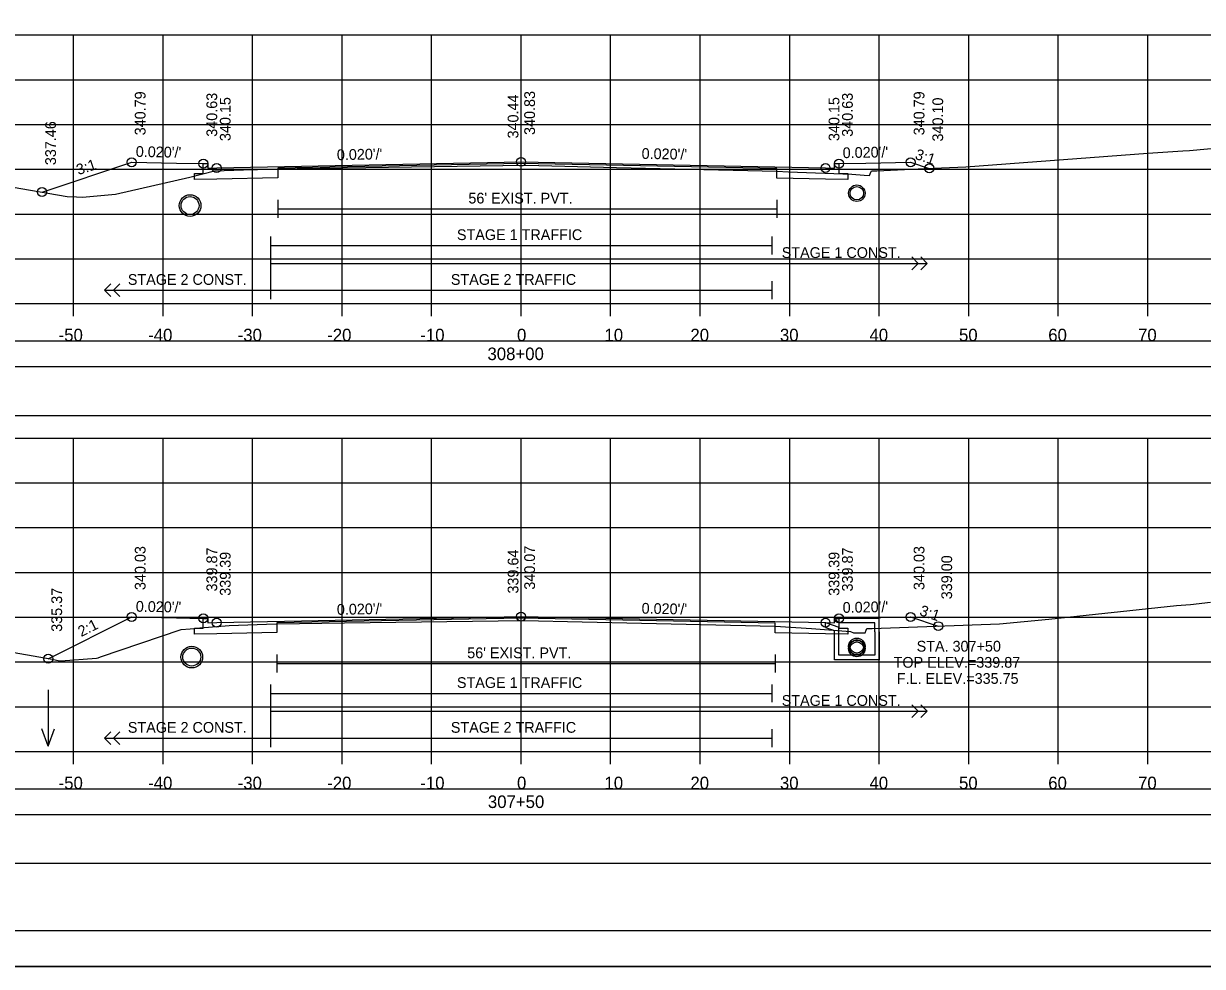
# Model space of a CAD drawing. Extents: x 1368122 to 1710785, y 373130 to 557566.
# Drawn here: x 1369300 to 1369431.7, y 373983.7 to 374088.9 of the extents above; entities that cross this region are included whole.
import ezdxf

# ---------------------------------------------------------------- set-up
doc = ezdxf.new("R2010")
doc.units = 0
for name, color, linetype in [('R_Alt Surface', 7, 'Continuous'), ('R_Axis', 7, 'Continuous'), ('R_Axis Annot', 7, 'Continuous'), ('R_Border', 7, 'Continuous'), ('R_Exist Surface', 7, 'Continuous'), ('R_Fin Surface', 7, 'Continuous'), ('R_Grid', 7, 'Continuous'), ('R_No Plot', 7, 'Continuous'), ('R_Striping', 7, 'Continuous'), ('R_Water', 7, 'Continuous'), ('R_Water Annot', 7, 'Continuous'), ('R_Xsect Elev', 7, 'Continuous'), ('R_Xsect Slope', 7, 'Continuous')]:
    doc.layers.add(name, color=color, linetype=linetype)

msp = doc.modelspace()

# ---------------------------------------------------------------- linework, layer by layer
for points in [[(1369206.41, 374050.65), (1369504.71, 374050.65), (1369504.71, 374053.47), (1369206.41, 374053.47)], [(1369206.41, 374045.19), (1369504.71, 374045.19), (1369504.71, 374050.6), (1369206.41, 374050.6)], [(1369206.41, 374000.65), (1369504.71, 374000.65), (1369504.71, 374003.47), (1369206.41, 374003.47)], [(1369206.41, 373995.19), (1369504.71, 373995.19), (1369504.71, 374000.6), (1369206.41, 374000.6)]]:
    msp.add_lwpolyline(points, close=True)
at = {"layer": 'R_Alt Surface'}
for points in [[(1369391.06, 374073.29), (1369391.06, 374072.2), (1369392.06, 374072.18), (1369392.06, 374071.51), (1369389.56, 374071.56), (1369384.11, 374071.67), (1369384.11, 374072.75), (1369355.56, 374073.32), (1369328.38, 374072.78), (1369328.37, 374071.7), (1369321.56, 374071.56), (1369319.06, 374071.51), (1369319.06, 374072.18), (1369320.06, 374072.2), (1369320.06, 374073.29)], [(1369328.38, 374069.24), (1369328.38, 374067.24)], [(1369328.38, 374068.24), (1369384.11, 374068.24)], [(1369384.11, 374069.24), (1369384.11, 374067.24)], [(1369391.06, 374022.53), (1369391.06, 374021.44), (1369392.06, 374021.42), (1369392.06, 374020.75), (1369389.56, 374020.8), (1369383.95, 374020.92), (1369383.95, 374022), (1369355.56, 374022.56), (1369328.28, 374022.02), (1369328.28, 374020.94), (1369321.56, 374020.8), (1369319.06, 374020.75), (1369319.06, 374021.42), (1369320.06, 374021.44), (1369320.06, 374022.53)], [(1369328.28, 374018.48), (1369328.28, 374016.48)], [(1369383.95, 374018.48), (1369383.95, 374016.48)], [(1369328.28, 374017.48), (1369383.95, 374017.48)]]:
    msp.add_lwpolyline(points, dxfattribs=at)
at = {"layer": 'R_Axis'}
for p, q in [((1369205.56, 374057.66), (1369505.56, 374057.66)), ((1369305.56, 374056.26), (1369305.56, 374057.66)), ((1369315.56, 374056.26), (1369315.56, 374057.66)), ((1369325.56, 374056.26), (1369325.56, 374057.66)), ((1369335.56, 374056.26), (1369335.56, 374057.66)), ((1369345.56, 374056.26), (1369345.56, 374057.66)), ((1369355.56, 374056.26), (1369355.56, 374057.66)), ((1369365.56, 374056.26), (1369365.56, 374057.66)), ((1369375.56, 374056.26), (1369375.56, 374057.66)), ((1369385.56, 374056.26), (1369385.56, 374057.66)), ((1369395.56, 374056.26), (1369395.56, 374057.66)), ((1369405.56, 374056.26), (1369405.56, 374057.66)), ((1369415.56, 374056.26), (1369415.56, 374057.66)), ((1369425.56, 374056.26), (1369425.56, 374057.66)), ((1369205.56, 374007.66), (1369505.56, 374007.66)), ((1369305.56, 374006.26), (1369305.56, 374007.66)), ((1369315.56, 374006.26), (1369315.56, 374007.66)), ((1369325.56, 374006.26), (1369325.56, 374007.66)), ((1369335.56, 374006.26), (1369335.56, 374007.66)), ((1369345.56, 374006.26), (1369345.56, 374007.66)), ((1369355.56, 374006.26), (1369355.56, 374007.66)), ((1369365.56, 374006.26), (1369365.56, 374007.66)), ((1369375.56, 374006.26), (1369375.56, 374007.66)), ((1369385.56, 374006.26), (1369385.56, 374007.66)), ((1369395.56, 374006.26), (1369395.56, 374007.66)), ((1369405.56, 374006.26), (1369405.56, 374007.66)), ((1369415.56, 374006.26), (1369415.56, 374007.66)), ((1369425.56, 374006.26), (1369425.56, 374007.66))]:
    msp.add_line(p, q, dxfattribs=at)
at = {"layer": 'R_Border'}
msp.add_line((1369513.74, 373987.66), (1369197.56, 373987.66), dxfattribs=at)
at = {"layer": 'R_Exist Surface'}
for points in [[(1369297.73, 374070.86), (1369304.84, 374069.64), (1369305.9, 374069.59), (1369306.58, 374069.56), (1369308.2, 374069.68), (1369310.26, 374069.87), (1369318.54, 374071.78), (1369321.3, 374072.5), (1369325.63, 374072.63), (1369326.1, 374072.65), (1369326.4, 374072.66), (1369328.38, 374072.71), (1369330.54, 374072.74), (1369356.1, 374073.11), (1369366.2, 374072.87), (1369384.11, 374072.46), (1369385.44, 374072.39), (1369392.49, 374072.1), (1369393.86, 374072.01), (1369394.49, 374071.98), (1369394.63, 374072.34), (1369394.69, 374072.48), (1369395.12, 374072.48), (1369395.29, 374072.48), (1369400.68, 374072.74), (1369405.23, 374072.94), (1369425.55, 374074.47), (1369429.48, 374074.71), (1369430.23, 374074.75), (1369443.06, 374075.95)], [(1369297.44, 374018.99), (1369303.16, 374017.96), (1369304, 374017.8), (1369304.16, 374017.78), (1369308.14, 374018.07), (1369308.33, 374018.13), (1369308.58, 374018.22), (1369317.58, 374021.28), (1369319.61, 374021.44), (1369319.71, 374021.46), (1369322.94, 374021.73), (1369327.13, 374021.87), (1369328.28, 374021.91), (1369335.82, 374022.02), (1369355.88, 374022.3), (1369362.38, 374022.15), (1369383.95, 374021.65), (1369388, 374021.39), (1369392.37, 374021.05), (1369392.69, 374020.93), (1369393.19, 374020.92), (1369393.99, 374020.91), (1369394.12, 374021.22), (1369394.19, 374021.41), (1369394.57, 374021.41), (1369394.79, 374021.41), (1369401.88, 374021.65), (1369409.01, 374021.91), (1369414.51, 374022.45), (1369428.75, 374023.98), (1369430.34, 374024.08), (1369432.55, 374024.33)]]:
    msp.add_lwpolyline(points, dxfattribs=at)
at = {"layer": 'R_Fin Surface'}
for points in [[(1369302.05, 374070.12), (1369312.06, 374073.45), (1369317.06, 374073.35), (1369320.06, 374073.29), (1369320.56, 374073.29), (1369320.56, 374072.79), (1369321.56, 374072.81), (1369355.56, 374073.49), (1369389.56, 374072.81), (1369390.56, 374072.79), (1369390.56, 374073.29), (1369391.06, 374073.29), (1369394.06, 374073.35), (1369399.06, 374073.45), (1369401.15, 374072.76)], [(1369302.74, 374018.03), (1369312.06, 374022.69), (1369317.06, 374022.59), (1369320.06, 374022.53), (1369320.56, 374022.53), (1369320.56, 374022.03), (1369321.56, 374022.05), (1369355.56, 374022.73), (1369389.56, 374022.05), (1369390.56, 374022.03), (1369390.56, 374022.53), (1369391.06, 374022.53), (1369394.06, 374022.59), (1369399.06, 374022.69), (1369402.15, 374021.66)]]:
    msp.add_lwpolyline(points, dxfattribs=at)
at = {"layer": 'R_Grid'}
for p, q in [((1369205.56, 374087.66), (1369505.56, 374087.66)), ((1369305.56, 374057.66), (1369305.56, 374087.66)), ((1369315.56, 374057.66), (1369315.56, 374087.66)), ((1369325.56, 374057.66), (1369325.56, 374087.66)), ((1369335.56, 374057.66), (1369335.56, 374087.66)), ((1369345.56, 374057.66), (1369345.56, 374087.66)), ((1369355.56, 374057.66), (1369355.56, 374087.66)), ((1369365.56, 374057.66), (1369365.56, 374087.66)), ((1369375.56, 374057.66), (1369375.56, 374087.66)), ((1369385.56, 374057.66), (1369385.56, 374087.66)), ((1369395.56, 374057.66), (1369395.56, 374087.66)), ((1369405.56, 374057.66), (1369405.56, 374087.66)), ((1369415.56, 374057.66), (1369415.56, 374087.66)), ((1369425.56, 374057.66), (1369425.56, 374087.66)), ((1369205.56, 374082.66), (1369505.56, 374082.66)), ((1369205.56, 374077.66), (1369505.56, 374077.66)), ((1369205.56, 374072.66), (1369505.56, 374072.66)), ((1369205.56, 374067.66), (1369505.56, 374067.66)), ((1369205.56, 374062.66), (1369505.56, 374062.66)), ((1369205.56, 374057.66), (1369505.56, 374057.66)), ((1369205.56, 374042.66), (1369505.56, 374042.66)), ((1369305.56, 374007.66), (1369305.56, 374042.66)), ((1369315.56, 374007.66), (1369315.56, 374042.66)), ((1369325.56, 374007.66), (1369325.56, 374042.66)), ((1369335.56, 374007.66), (1369335.56, 374042.66)), ((1369345.56, 374007.66), (1369345.56, 374042.66)), ((1369355.56, 374007.66), (1369355.56, 374042.66)), ((1369365.56, 374007.66), (1369365.56, 374042.66)), ((1369375.56, 374007.66), (1369375.56, 374042.66)), ((1369385.56, 374007.66), (1369385.56, 374042.66)), ((1369395.56, 374007.66), (1369395.56, 374042.66)), ((1369405.56, 374007.66), (1369405.56, 374042.66)), ((1369415.56, 374007.66), (1369415.56, 374042.66)), ((1369425.56, 374007.66), (1369425.56, 374042.66)), ((1369205.56, 374037.66), (1369505.56, 374037.66)), ((1369205.56, 374032.66), (1369505.56, 374032.66)), ((1369205.56, 374027.66), (1369505.56, 374027.66)), ((1369205.56, 374022.66), (1369505.56, 374022.66)), ((1369205.56, 374017.66), (1369505.56, 374017.66)), ((1369205.56, 374012.66), (1369505.56, 374012.66)), ((1369205.56, 374007.66), (1369505.56, 374007.66))]:
    msp.add_line(p, q, dxfattribs=at)
at = {"layer": 'R_No Plot'}
msp.add_line((1369185.16, 373983.68), (1369518.49, 373983.68), dxfattribs=at)
for points in [[(1369185.15, 374197.02), (1369518.49, 374197.02), (1369518.49, 373983.68), (1369185.15, 373983.68)], [(1369431.48, 374193.12), (1369451.1, 374193.12), (1369451.1, 374183.24), (1369467.21, 374183.24), (1369490.41, 374183.24), (1369490.53, 374155.08), (1369513.74, 374155.08), (1369513.74, 373987.66), (1369197.56, 373987.66), (1369197.56, 374193.12)]]:
    msp.add_lwpolyline(points, close=True, dxfattribs=at)
for centre, radius in [((1369312.06, 374073.45), 0.5), ((1369320.06, 374073.29), 0.5), ((1369321.56, 374072.81), 0.5), ((1369355.56, 374073.49), 0.5), ((1369389.56, 374072.81), 0.5), ((1369391.06, 374073.29), 0.5), ((1369399.06, 374073.45), 0.5), ((1369401.15, 374072.76), 0.5), ((1369302.05, 374070.12), 0.5), ((1369393.06, 374069.99), 0.917), ((1369318.58, 374068.61), 1.21), ((1369312.06, 374022.69), 0.5), ((1369355.56, 374022.73), 0.5), ((1369399.06, 374022.69), 0.5), ((1369320.06, 374022.53), 0.5), ((1369321.56, 374022.05), 0.5), ((1369389.56, 374022.05), 0.5), ((1369391.06, 374022.53), 0.5), ((1369402.15, 374021.66), 0.5), ((1369318.77, 374018.21), 1.21), ((1369393.06, 374019.41), 0.917), ((1369393.06, 374019.16), 0.917), ((1369302.74, 374018.03), 0.5)]:
    msp.add_circle(centre, radius, dxfattribs=at)
at = {"layer": 'R_Striping'}
for p, q in [((1369399.92, 374062.16), (1369399.21, 374062.87)), ((1369400.92, 374062.16), (1369400.21, 374062.87)), ((1369399.21, 374061.45), (1369399.92, 374062.16)), ((1369400.21, 374061.45), (1369400.92, 374062.16)), ((1369309.01, 374059.16), (1369309.72, 374059.87)), ((1369309.01, 374059.16), (1369327.56, 374059.16)), ((1369309.72, 374058.45), (1369309.01, 374059.16)), ((1369310.01, 374059.16), (1369310.72, 374059.87)), ((1369310.72, 374058.45), (1369310.01, 374059.16)), ((1369399.92, 374012.16), (1369399.21, 374012.87)), ((1369400.92, 374012.16), (1369400.21, 374012.87)), ((1369399.21, 374011.45), (1369399.92, 374012.16)), ((1369400.21, 374011.45), (1369400.92, 374012.16)), ((1369309.01, 374009.16), (1369309.72, 374009.87)), ((1369309.01, 374009.16), (1369327.56, 374009.16)), ((1369309.72, 374008.45), (1369309.01, 374009.16)), ((1369310.01, 374009.16), (1369310.72, 374009.87)), ((1369310.72, 374008.45), (1369310.01, 374009.16))]:
    msp.add_line(p, q, dxfattribs=at)
for points in [[(1369327.56, 374065.16), (1369327.56, 374058.16)], [(1369327.56, 374064.16), (1369383.56, 374064.16)], [(1369383.56, 374065.16), (1369383.56, 374063.16)], [(1369327.56, 374062.16), (1369400.92, 374062.16)], [(1369383.56, 374060.16), (1369383.56, 374058.16)], [(1369327.56, 374059.16), (1369383.56, 374059.16)], [(1369327.56, 374015.16), (1369327.56, 374008.16)], [(1369327.56, 374014.16), (1369383.56, 374014.16)], [(1369383.56, 374015.16), (1369383.56, 374013.16)], [(1369327.56, 374012.16), (1369400.92, 374012.16)], [(1369383.56, 374010.16), (1369383.56, 374008.16)], [(1369327.56, 374009.16), (1369383.56, 374009.16)]]:
    msp.add_lwpolyline(points, dxfattribs=at)
at = {"layer": 'R_Water'}
for p, q in [((1369389.56, 374022.05), (1369391.06, 374021.53)), ((1369390.73, 374022.37), (1369390.81, 374022.53)), ((1369390.73, 374022.37), (1369391.06, 374022.03)), ((1369395.56, 374022.53), (1369390.81, 374022.53)), ((1369395.06, 374022.03), (1369391.06, 374022.03)), ((1369395.06, 374021.03), (1369395.06, 374022.03)), ((1369395.56, 374021.03), (1369395.56, 374022.53)), ((1369389.56, 374021.52), (1369390.56, 374021.18)), ((1369390.56, 374021.03), (1369390.56, 374021.18)), ((1369391.06, 374021.03), (1369391.06, 374021.53))]:
    msp.add_line(p, q, dxfattribs=at)
for points in [[(1369389.56, 374021.52), (1369389.56, 374022.05)], [(1369395.56, 374021.03), (1369395.56, 374017.91), (1369393.06, 374017.91), (1369390.56, 374017.91), (1369390.56, 374021.03)], [(1369395.06, 374021.03), (1369395.06, 374018.41), (1369393.06, 374018.41), (1369391.06, 374018.41), (1369391.06, 374021.03)]]:
    msp.add_lwpolyline(points, dxfattribs=at)
for centre, radius in [((1369393.06, 374069.99), 0.75), ((1369318.58, 374068.61), 1), ((1369393.06, 374019.41), 0.75), ((1369393.06, 374019.16), 0.75), ((1369318.77, 374018.21), 1)]:
    msp.add_circle(centre, radius, dxfattribs=at)
at = {"layer": 'R_Water Annot'}
for p, q in [((1369302.74, 374014.56), (1369302.74, 374008.28)), ((1369302.74, 374008.28), (1369302.04, 374010.2)), ((1369302.74, 374008.28), (1369303.44, 374010.2))]:
    msp.add_line(p, q, dxfattribs=at)
at = {"layer": 'R_Xsect Elev'}
for p, q in [((1369355.56, 374073.1), (1369355.56, 374083.1)), ((1369355.56, 374022.3), (1369355.56, 374032.3))]:
    msp.add_line(p, q, dxfattribs=at)

# ---------------------------------------------------------------- texts
at = {"layer": 'R_Axis Annot'}
for s, p in [('-50', (1369303.9, 374053.46)), ('-40', (1369313.9, 374053.46)), ('-30', (1369323.9, 374053.46)), ('-20', (1369333.9, 374053.46)), ('-10', (1369344.3, 374053.46)), ('0', (1369355.1, 374053.46)), ('10', (1369364.87, 374053.46)), ('20', (1369374.47, 374053.46)), ('30', (1369384.47, 374053.46)), ('40', (1369394.47, 374053.46)), ('50', (1369404.47, 374053.46)), ('60', (1369414.44, 374053.46)), ('70', (1369424.47, 374053.46)), ('308+00', (1369351.8, 374051.36)), ('-50', (1369303.9, 374003.46)), ('-40', (1369313.9, 374003.46)), ('-30', (1369323.9, 374003.46)), ('-20', (1369333.9, 374003.46)), ('-10', (1369344.3, 374003.46)), ('0', (1369355.1, 374003.46)), ('10', (1369364.87, 374003.46)), ('20', (1369374.47, 374003.46)), ('30', (1369384.47, 374003.46)), ('40', (1369394.47, 374003.46)), ('50', (1369404.47, 374003.46)), ('60', (1369414.44, 374003.46)), ('70', (1369424.47, 374003.46)), ('307+50', (1369351.85, 374001.36))]:
    msp.add_text(s, height=1.4, dxfattribs=at).set_placement(p)
at = {"layer": 'R_Striping'}
for s, p in [('STAGE 1 TRAFFIC', (1369348.39, 374064.76)), ('STAGE 1 CONST.', (1369384.67, 374062.76)), ('STAGE 2 CONST.', (1369311.63, 374059.76)), ('STAGE 2 TRAFFIC', (1369347.71, 374059.76)), ('STAGE 1 TRAFFIC', (1369348.39, 374014.76)), ('STAGE 1 CONST.', (1369384.67, 374012.76)), ('STAGE 2 CONST.', (1369311.63, 374009.76)), ('STAGE 2 TRAFFIC', (1369347.71, 374009.76))]:
    msp.add_text(s, height=1.2, dxfattribs=at).set_placement(p)
at = {"layer": 'R_Water'}
for p in [(1369349.67, 374068.84), (1369349.54, 374018.08)]:
    msp.add_text("56' EXIST. PVT.", height=1.2, dxfattribs=at).set_placement(p)
at = {"layer": 'R_Water Annot'}
for s, p in [('STA. 307+50', (1369399.74, 374018.82)), ('TOP ELEV.=339.87', (1369397.17, 374017.02)), ('F.L. ELEV.=335.75', (1369397.52, 374015.22))]:
    msp.add_text(s, height=1.2, dxfattribs=at).set_placement(p)
at = {"layer": 'R_Xsect Elev'}
for s, p in [('340.79', (1369313.61, 374076.45)), ('340.63', (1369321.61, 374076.29)), ('340.83', (1369357.11, 374076.49)), ('340.63', (1369392.61, 374076.29)), ('340.79', (1369400.61, 374076.45)), ('340.15', (1369323.11, 374075.81)), ('340.44', (1369355.26, 374076.1)), ('340.15', (1369391.11, 374075.81)), ('340.10', (1369402.7, 374075.76)), ('337.46', (1369303.6, 374073.12)), ('340.03', (1369313.61, 374025.69)), ('339.87', (1369321.61, 374025.53)), ('339.39', (1369323.11, 374025.05)), ('339.64', (1369355.26, 374025.3)), ('340.07', (1369357.11, 374025.73)), ('339.39', (1369391.11, 374025.05)), ('339.87', (1369392.61, 374025.53)), ('340.03', (1369400.61, 374025.69)), ('339.00', (1369403.7, 374024.66)), ('335.37', (1369304.29, 374021.03))]:
    msp.add_text(s, height=1.2, rotation=90, dxfattribs=at).set_placement(p)
at = {"layer": 'R_Xsect Slope'}
for s, rotation, p in [("0.020'/'", 358.8542, (1369312.51, 374074.05)), ("0.020'/'", 1.1458, (1369334.99, 374073.68)), ("0.020'/'", 358.8542, (1369369.01, 374073.83)), ("0.020'/'", 1.1458, (1369391.49, 374073.9)), ('3:1', 341.5651, (1369399.47, 374073.84)), ('3:1', 18.4349, (1369306.11, 374072)), ("0.020'/'", 358.8542, (1369312.51, 374023.28)), ("0.020'/'", 1.1458, (1369391.49, 374023.14)), ("0.020'/'", 1.1458, (1369334.99, 374022.92)), ("0.020'/'", 358.8542, (1369369.01, 374023.06)), ('3:1', 341.5651, (1369399.98, 374022.91)), ('2:1', 26.5651, (1369306.43, 374020.44))]:
    msp.add_text(s, height=1.2, rotation=rotation, dxfattribs=at).set_placement(p)

doc.saveas('drawing.dxf')
